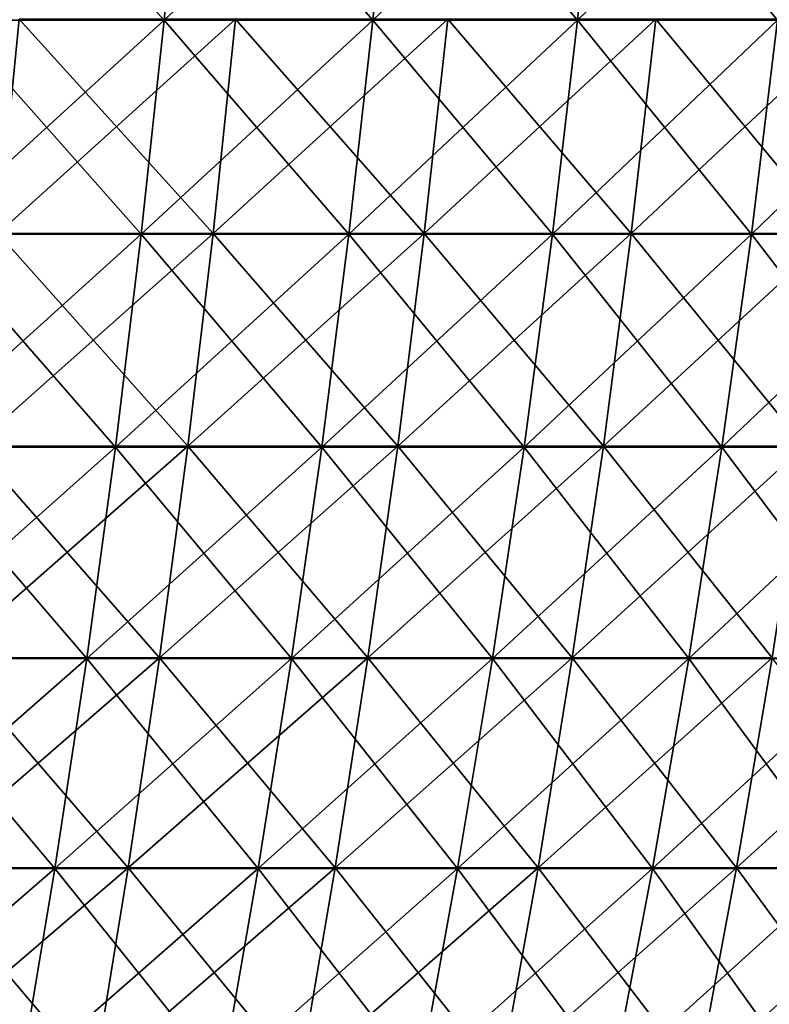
# Model space of a CAD drawing. Header units: millimetres. Extents: x -125 to 125, y -45 to 4025.
# Tile 727 of 755: x 61 to 73, y 3987 to 4002. Entities that reach past the tile are written whole.
import ezdxf

# ---------------------------------------------------------------- set-up
doc = ezdxf.new("R2010")
doc.units = ezdxf.units.MM
doc.header["$LTSCALE"] = 6.999206
for name, color, linetype in [('21', 7, 'CONTINUOUS'), ('22', 7, 'CONTINUOUS'), ('23', 7, 'CONTINUOUS'), ('24', 7, 'CONTINUOUS')]:
    doc.layers.add(name, color=color, linetype=linetype)

msp = doc.modelspace()

# ---------------------------------------------------------------- linework, layer by layer
at = {"layer": '21', "color": 7, "linetype": 'CONTINUOUS'}
for points in [[(61.131, 3998.983, 105.882), (64.363, 3998.983, 103.95), (61.451, 4002.196, 106.437), (61.131, 3998.983, 105.882)], [(61.451, 4002.196, 106.437), (64.363, 3998.983, 103.95), (64.7, 4002.196, 104.494), (61.451, 4002.196, 106.437)], [(64.363, 3998.983, 103.95), (67.534, 3998.983, 101.918), (64.7, 4002.196, 104.494), (64.363, 3998.983, 103.95)], [(64.7, 4002.196, 104.494), (67.534, 3998.983, 101.918), (67.887, 4002.196, 102.452), (64.7, 4002.196, 104.494)], [(67.534, 3998.983, 101.918), (70.64, 3998.983, 99.79), (67.887, 4002.196, 102.452), (67.534, 3998.983, 101.918)], [(67.887, 4002.196, 102.452), (70.64, 3998.983, 99.79), (71.01, 4002.196, 100.313), (67.887, 4002.196, 102.452)], [(70.64, 3998.983, 99.79), (73.68, 3998.983, 97.568), (71.01, 4002.196, 100.313), (70.64, 3998.983, 99.79)], [(71.01, 4002.196, 100.313), (73.68, 3998.983, 97.568), (74.065, 4002.196, 98.078), (71.01, 4002.196, 100.313)], [(60.769, 3995.788, 105.256), (63.982, 3995.788, 103.334), (61.131, 3998.983, 105.882), (60.769, 3995.788, 105.256)], [(61.131, 3998.983, 105.882), (63.982, 3995.788, 103.334), (64.363, 3998.983, 103.95), (61.131, 3998.983, 105.882)], [(63.982, 3995.788, 103.334), (67.134, 3995.788, 101.315), (64.363, 3998.983, 103.95), (63.982, 3995.788, 103.334)], [(64.363, 3998.983, 103.95), (67.134, 3995.788, 101.315), (67.534, 3998.983, 101.918), (64.363, 3998.983, 103.95)], [(67.134, 3995.788, 101.315), (70.222, 3995.788, 99.199), (67.534, 3998.983, 101.918), (67.134, 3995.788, 101.315)], [(67.534, 3998.983, 101.918), (70.222, 3995.788, 99.199), (70.64, 3998.983, 99.79), (67.534, 3998.983, 101.918)], [(70.222, 3995.788, 99.199), (73.243, 3995.788, 96.99), (70.64, 3998.983, 99.79), (70.222, 3995.788, 99.199)], [(70.64, 3998.983, 99.79), (73.243, 3995.788, 96.99), (73.68, 3998.983, 97.568), (70.64, 3998.983, 99.79)], [(60.366, 3992.612, 104.556), (63.557, 3992.612, 102.648), (60.769, 3995.788, 105.256), (60.366, 3992.612, 104.556)], [(60.769, 3995.788, 105.256), (63.557, 3992.612, 102.648), (63.982, 3995.788, 103.334), (60.769, 3995.788, 105.256)], [(63.557, 3992.612, 102.648), (66.688, 3992.612, 100.642), (63.982, 3995.788, 103.334), (63.557, 3992.612, 102.648)], [(63.982, 3995.788, 103.334), (66.688, 3992.612, 100.642), (67.134, 3995.788, 101.315), (63.982, 3995.788, 103.334)], [(66.688, 3992.612, 100.642), (69.755, 3992.612, 98.54), (67.134, 3995.788, 101.315), (66.688, 3992.612, 100.642)], [(67.134, 3995.788, 101.315), (69.755, 3992.612, 98.54), (70.222, 3995.788, 99.199), (67.134, 3995.788, 101.315)], [(69.755, 3992.612, 98.54), (72.757, 3992.612, 96.346), (70.222, 3995.788, 99.199), (69.755, 3992.612, 98.54)], [(70.222, 3995.788, 99.199), (72.757, 3992.612, 96.346), (73.243, 3995.788, 96.99), (70.222, 3995.788, 99.199)], [(59.92, 3989.459, 103.785), (63.088, 3989.459, 101.891), (60.366, 3992.612, 104.556), (59.92, 3989.459, 103.785)], [(60.366, 3992.612, 104.556), (63.088, 3989.459, 101.891), (63.557, 3992.612, 102.648), (60.366, 3992.612, 104.556)], [(63.088, 3989.459, 101.891), (66.196, 3989.459, 99.9), (63.557, 3992.612, 102.648), (63.088, 3989.459, 101.891)], [(63.557, 3992.612, 102.648), (66.196, 3989.459, 99.9), (66.688, 3992.612, 100.642), (63.557, 3992.612, 102.648)], [(66.196, 3989.459, 99.9), (69.241, 3989.459, 97.814), (66.688, 3992.612, 100.642), (66.196, 3989.459, 99.9)], [(66.688, 3992.612, 100.642), (69.241, 3989.459, 97.814), (69.755, 3992.612, 98.54), (66.688, 3992.612, 100.642)], [(69.241, 3989.459, 97.814), (72.22, 3989.459, 95.635), (69.755, 3992.612, 98.54), (69.241, 3989.459, 97.814)], [(69.755, 3992.612, 98.54), (72.22, 3989.459, 95.635), (72.757, 3992.612, 96.346), (69.755, 3992.612, 98.54)], [(72.22, 3989.459, 95.635), (75.131, 3989.459, 93.366), (72.757, 3992.612, 96.346), (72.22, 3989.459, 95.635)], [(59.434, 3986.33, 102.943), (62.576, 3986.33, 101.064), (59.92, 3989.459, 103.785), (59.434, 3986.33, 102.943)], [(59.92, 3989.459, 103.785), (62.576, 3986.33, 101.064), (63.088, 3989.459, 101.891), (59.92, 3989.459, 103.785)], [(62.576, 3986.33, 101.064), (65.659, 3986.33, 99.089), (63.088, 3989.459, 101.891), (62.576, 3986.33, 101.064)], [(63.088, 3989.459, 101.891), (65.659, 3986.33, 99.089), (66.196, 3989.459, 99.9), (63.088, 3989.459, 101.891)], [(65.659, 3986.33, 99.089), (68.679, 3986.33, 97.02), (66.196, 3989.459, 99.9), (65.659, 3986.33, 99.089)], [(66.196, 3989.459, 99.9), (68.679, 3986.33, 97.02), (69.241, 3989.459, 97.814), (66.196, 3989.459, 99.9)], [(68.679, 3986.33, 97.02), (71.634, 3986.33, 94.859), (69.241, 3989.459, 97.814), (68.679, 3986.33, 97.02)], [(69.241, 3989.459, 97.814), (71.634, 3986.33, 94.859), (72.22, 3989.459, 95.635), (69.241, 3989.459, 97.814)], [(71.634, 3986.33, 94.859), (74.521, 3986.33, 92.608), (72.22, 3989.459, 95.635), (71.634, 3986.33, 94.859)], [(72.22, 3989.459, 95.635), (74.521, 3986.33, 92.608), (75.131, 3989.459, 93.366), (72.22, 3989.459, 95.635)]]:
    msp.add_3dface(points, dxfattribs=at)
at = {"layer": '22', "color": 7, "linetype": 'CONTINUOUS'}
for points in [[(64.363, 3998.983, -103.95), (61.131, 3998.983, -105.882), (64.7, 4002.196, -104.494), (64.363, 3998.983, -103.95)], [(64.7, 4002.196, -104.494), (61.131, 3998.983, -105.882), (61.451, 4002.196, -106.437), (64.7, 4002.196, -104.494)], [(67.534, 3998.983, -101.918), (64.363, 3998.983, -103.95), (67.887, 4002.196, -102.452), (67.534, 3998.983, -101.918)], [(67.887, 4002.196, -102.452), (64.363, 3998.983, -103.95), (64.7, 4002.196, -104.494), (67.887, 4002.196, -102.452)], [(70.64, 3998.983, -99.79), (67.534, 3998.983, -101.918), (71.01, 4002.196, -100.313), (70.64, 3998.983, -99.79)], [(71.01, 4002.196, -100.313), (67.534, 3998.983, -101.918), (67.887, 4002.196, -102.452), (71.01, 4002.196, -100.313)], [(73.68, 3998.983, -97.568), (70.64, 3998.983, -99.79), (74.065, 4002.196, -98.078), (73.68, 3998.983, -97.568)], [(74.065, 4002.196, -98.078), (70.64, 3998.983, -99.79), (71.01, 4002.196, -100.313), (74.065, 4002.196, -98.078)], [(63.982, 3995.788, -103.334), (60.769, 3995.788, -105.256), (64.363, 3998.983, -103.95), (63.982, 3995.788, -103.334)], [(64.363, 3998.983, -103.95), (60.769, 3995.788, -105.256), (61.131, 3998.983, -105.882), (64.363, 3998.983, -103.95)], [(67.134, 3995.788, -101.315), (63.982, 3995.788, -103.334), (67.534, 3998.983, -101.918), (67.134, 3995.788, -101.315)], [(67.534, 3998.983, -101.918), (63.982, 3995.788, -103.334), (64.363, 3998.983, -103.95), (67.534, 3998.983, -101.918)], [(70.222, 3995.788, -99.199), (67.134, 3995.788, -101.315), (70.64, 3998.983, -99.79), (70.222, 3995.788, -99.199)], [(70.64, 3998.983, -99.79), (67.134, 3995.788, -101.315), (67.534, 3998.983, -101.918), (70.64, 3998.983, -99.79)], [(73.243, 3995.788, -96.99), (70.222, 3995.788, -99.199), (73.68, 3998.983, -97.568), (73.243, 3995.788, -96.99)], [(73.68, 3998.983, -97.568), (70.222, 3995.788, -99.199), (70.64, 3998.983, -99.79), (73.68, 3998.983, -97.568)], [(63.557, 3992.612, -102.648), (60.366, 3992.612, -104.556), (63.982, 3995.788, -103.334), (63.557, 3992.612, -102.648)], [(63.982, 3995.788, -103.334), (60.366, 3992.612, -104.556), (60.769, 3995.788, -105.256), (63.982, 3995.788, -103.334)], [(66.688, 3992.612, -100.642), (63.557, 3992.612, -102.648), (67.134, 3995.788, -101.315), (66.688, 3992.612, -100.642)], [(67.134, 3995.788, -101.315), (63.557, 3992.612, -102.648), (63.982, 3995.788, -103.334), (67.134, 3995.788, -101.315)], [(69.755, 3992.612, -98.54), (66.688, 3992.612, -100.642), (70.222, 3995.788, -99.199), (69.755, 3992.612, -98.54)], [(70.222, 3995.788, -99.199), (66.688, 3992.612, -100.642), (67.134, 3995.788, -101.315), (70.222, 3995.788, -99.199)], [(72.757, 3992.612, -96.346), (69.755, 3992.612, -98.54), (73.243, 3995.788, -96.99), (72.757, 3992.612, -96.346)], [(73.243, 3995.788, -96.99), (69.755, 3992.612, -98.54), (70.222, 3995.788, -99.199), (73.243, 3995.788, -96.99)], [(63.088, 3989.459, -101.891), (59.92, 3989.459, -103.785), (63.557, 3992.612, -102.648), (63.088, 3989.459, -101.891)], [(63.557, 3992.612, -102.648), (59.92, 3989.459, -103.785), (60.366, 3992.612, -104.556), (63.557, 3992.612, -102.648)], [(66.196, 3989.459, -99.9), (63.088, 3989.459, -101.891), (66.688, 3992.612, -100.642), (66.196, 3989.459, -99.9)], [(66.688, 3992.612, -100.642), (63.088, 3989.459, -101.891), (63.557, 3992.612, -102.648), (66.688, 3992.612, -100.642)], [(69.241, 3989.459, -97.814), (66.196, 3989.459, -99.9), (69.755, 3992.612, -98.54), (69.241, 3989.459, -97.814)], [(69.755, 3992.612, -98.54), (66.196, 3989.459, -99.9), (66.688, 3992.612, -100.642), (69.755, 3992.612, -98.54)], [(72.22, 3989.459, -95.635), (69.241, 3989.459, -97.814), (72.757, 3992.612, -96.346), (72.22, 3989.459, -95.635)], [(72.757, 3992.612, -96.346), (69.241, 3989.459, -97.814), (69.755, 3992.612, -98.54), (72.757, 3992.612, -96.346)], [(75.131, 3989.459, -93.366), (72.22, 3989.459, -95.635), (75.689, 3992.612, -94.059), (75.131, 3989.459, -93.366)], [(75.689, 3992.612, -94.059), (72.22, 3989.459, -95.635), (72.757, 3992.612, -96.346), (75.689, 3992.612, -94.059)], [(62.576, 3986.33, -101.064), (59.434, 3986.33, -102.943), (63.088, 3989.459, -101.891), (62.576, 3986.33, -101.064)], [(63.088, 3989.459, -101.891), (59.434, 3986.33, -102.943), (59.92, 3989.459, -103.785), (63.088, 3989.459, -101.891)], [(65.659, 3986.33, -99.089), (62.576, 3986.33, -101.064), (66.196, 3989.459, -99.9), (65.659, 3986.33, -99.089)], [(66.196, 3989.459, -99.9), (62.576, 3986.33, -101.064), (63.088, 3989.459, -101.891), (66.196, 3989.459, -99.9)], [(68.679, 3986.33, -97.02), (65.659, 3986.33, -99.089), (69.241, 3989.459, -97.814), (68.679, 3986.33, -97.02)], [(69.241, 3989.459, -97.814), (65.659, 3986.33, -99.089), (66.196, 3989.459, -99.9), (69.241, 3989.459, -97.814)], [(71.634, 3986.33, -94.859), (68.679, 3986.33, -97.02), (72.22, 3989.459, -95.635), (71.634, 3986.33, -94.859)], [(72.22, 3989.459, -95.635), (68.679, 3986.33, -97.02), (69.241, 3989.459, -97.814), (72.22, 3989.459, -95.635)], [(74.521, 3986.33, -92.608), (71.634, 3986.33, -94.859), (75.131, 3989.459, -93.366), (74.521, 3986.33, -92.608)], [(75.131, 3989.459, -93.366), (71.634, 3986.33, -94.859), (72.22, 3989.459, -95.635), (75.131, 3989.459, -93.366)]]:
    msp.add_3dface(points, dxfattribs=at)
at = {"layer": '23', "color": 7, "linetype": 'CONTINUOUS'}
for points in [[(60.433, 4002.185, -104.673), (63.627, 4002.185, -102.762), (60.715, 4005.414, -105.162), (60.433, 4002.185, -104.673)], [(60.715, 4005.414, -105.162), (63.627, 4002.185, -102.762), (63.925, 4005.414, -103.242), (60.715, 4005.414, -105.162)], [(63.627, 4002.185, -102.762), (66.762, 4002.185, -100.754), (63.925, 4005.414, -103.242), (63.627, 4002.185, -102.762)], [(63.925, 4005.414, -103.242), (66.762, 4002.185, -100.754), (67.074, 4005.414, -101.225), (63.925, 4005.414, -103.242)], [(66.762, 4002.185, -100.754), (69.833, 4002.185, -98.65), (67.074, 4005.414, -101.225), (66.762, 4002.185, -100.754)], [(67.074, 4005.414, -101.225), (69.833, 4002.185, -98.65), (70.159, 4005.414, -99.111), (67.074, 4005.414, -101.225)], [(69.833, 4002.185, -98.65), (72.838, 4002.185, -96.453), (70.159, 4005.414, -99.111), (69.833, 4002.185, -98.65)], [(70.159, 4005.414, -99.111), (72.838, 4002.185, -96.453), (73.178, 4005.414, -96.904), (70.159, 4005.414, -99.111)], [(60.107, 3998.971, -104.109), (63.285, 3998.971, -102.208), (60.433, 4002.185, -104.673), (60.107, 3998.971, -104.109)], [(60.433, 4002.185, -104.673), (63.285, 3998.971, -102.208), (63.627, 4002.185, -102.762), (60.433, 4002.185, -104.673)], [(63.285, 3998.971, -102.208), (66.402, 3998.971, -100.211), (63.627, 4002.185, -102.762), (63.285, 3998.971, -102.208)], [(63.627, 4002.185, -102.762), (66.402, 3998.971, -100.211), (66.762, 4002.185, -100.754), (63.627, 4002.185, -102.762)], [(66.402, 3998.971, -100.211), (69.457, 3998.971, -98.119), (66.762, 4002.185, -100.754), (66.402, 3998.971, -100.211)], [(66.762, 4002.185, -100.754), (69.457, 3998.971, -98.119), (69.833, 4002.185, -98.65), (66.762, 4002.185, -100.754)], [(69.457, 3998.971, -98.119), (72.445, 3998.971, -95.933), (69.833, 4002.185, -98.65), (69.457, 3998.971, -98.119)], [(69.833, 4002.185, -98.65), (72.445, 3998.971, -95.933), (72.838, 4002.185, -96.453), (69.833, 4002.185, -98.65)], [(72.445, 3998.971, -95.933), (75.365, 3998.971, -93.657), (72.838, 4002.185, -96.453), (72.445, 3998.971, -95.933)], [(59.739, 3995.776, -103.471), (62.897, 3995.776, -101.582), (60.107, 3998.971, -104.109), (59.739, 3995.776, -103.471)], [(60.107, 3998.971, -104.109), (62.897, 3995.776, -101.582), (63.285, 3998.971, -102.208), (60.107, 3998.971, -104.109)], [(62.897, 3995.776, -101.582), (65.995, 3995.776, -99.597), (63.285, 3998.971, -102.208), (62.897, 3995.776, -101.582)], [(63.285, 3998.971, -102.208), (65.995, 3995.776, -99.597), (66.402, 3998.971, -100.211), (63.285, 3998.971, -102.208)], [(65.995, 3995.776, -99.597), (69.031, 3995.776, -97.518), (66.402, 3998.971, -100.211), (65.995, 3995.776, -99.597)], [(66.402, 3998.971, -100.211), (69.031, 3995.776, -97.518), (69.457, 3998.971, -98.119), (66.402, 3998.971, -100.211)], [(69.031, 3995.776, -97.518), (72.002, 3995.776, -95.345), (69.457, 3998.971, -98.119), (69.031, 3995.776, -97.518)], [(69.457, 3998.971, -98.119), (72.002, 3995.776, -95.345), (72.445, 3998.971, -95.933), (69.457, 3998.971, -98.119)], [(72.002, 3995.776, -95.345), (74.904, 3995.776, -93.083), (72.445, 3998.971, -95.933), (72.002, 3995.776, -95.345)], [(72.445, 3998.971, -95.933), (74.904, 3995.776, -93.083), (75.365, 3998.971, -93.657), (72.445, 3998.971, -95.933)], [(59.328, 3992.602, -102.76), (62.465, 3992.602, -100.884), (59.739, 3995.776, -103.471), (59.328, 3992.602, -102.76)], [(59.739, 3995.776, -103.471), (62.465, 3992.602, -100.884), (62.897, 3995.776, -101.582), (59.739, 3995.776, -103.471)], [(62.465, 3992.602, -100.884), (65.542, 3992.602, -98.912), (62.897, 3995.776, -101.582), (62.465, 3992.602, -100.884)], [(62.897, 3995.776, -101.582), (65.542, 3992.602, -98.912), (65.995, 3995.776, -99.597), (62.897, 3995.776, -101.582)], [(65.542, 3992.602, -98.912), (68.557, 3992.602, -96.847), (65.995, 3995.776, -99.597), (65.542, 3992.602, -98.912)], [(65.995, 3995.776, -99.597), (68.557, 3992.602, -96.847), (69.031, 3995.776, -97.518), (65.995, 3995.776, -99.597)], [(68.557, 3992.602, -96.847), (71.507, 3992.602, -94.69), (69.031, 3995.776, -97.518), (68.557, 3992.602, -96.847)], [(69.031, 3995.776, -97.518), (71.507, 3992.602, -94.69), (72.002, 3995.776, -95.345), (69.031, 3995.776, -97.518)], [(71.507, 3992.602, -94.69), (74.389, 3992.602, -92.443), (72.002, 3995.776, -95.345), (71.507, 3992.602, -94.69)], [(72.002, 3995.776, -95.345), (74.389, 3992.602, -92.443), (74.904, 3995.776, -93.083), (72.002, 3995.776, -95.345)], [(58.875, 3989.451, -101.975), (61.988, 3989.451, -100.114), (59.328, 3992.602, -102.76), (58.875, 3989.451, -101.975)], [(59.328, 3992.602, -102.76), (61.988, 3989.451, -100.114), (62.465, 3992.602, -100.884), (59.328, 3992.602, -102.76)], [(61.988, 3989.451, -100.114), (65.041, 3989.451, -98.157), (62.465, 3992.602, -100.884), (61.988, 3989.451, -100.114)], [(62.465, 3992.602, -100.884), (65.041, 3989.451, -98.157), (65.542, 3992.602, -98.912), (62.465, 3992.602, -100.884)], [(65.041, 3989.451, -98.157), (68.033, 3989.451, -96.108), (65.542, 3992.602, -98.912), (65.041, 3989.451, -98.157)], [(65.542, 3992.602, -98.912), (68.033, 3989.451, -96.108), (68.557, 3992.602, -96.847), (65.542, 3992.602, -98.912)], [(68.033, 3989.451, -96.108), (70.961, 3989.451, -93.967), (68.557, 3992.602, -96.847), (68.033, 3989.451, -96.108)], [(68.557, 3992.602, -96.847), (70.961, 3989.451, -93.967), (71.507, 3992.602, -94.69), (68.557, 3992.602, -96.847)], [(70.961, 3989.451, -93.967), (73.821, 3989.451, -91.737), (71.507, 3992.602, -94.69), (70.961, 3989.451, -93.967)], [(71.507, 3992.602, -94.69), (73.821, 3989.451, -91.737), (74.389, 3992.602, -92.443), (71.507, 3992.602, -94.69)], [(58.381, 3986.325, -101.118), (61.467, 3986.325, -99.273), (58.875, 3989.451, -101.975), (58.381, 3986.325, -101.118)], [(58.875, 3989.451, -101.975), (61.467, 3986.325, -99.273), (61.988, 3989.451, -100.114), (58.875, 3989.451, -101.975)], [(61.467, 3986.325, -99.273), (64.495, 3986.325, -97.333), (61.988, 3989.451, -100.114), (61.467, 3986.325, -99.273)], [(61.988, 3989.451, -100.114), (64.495, 3986.325, -97.333), (65.041, 3989.451, -98.157), (61.988, 3989.451, -100.114)], [(64.495, 3986.325, -97.333), (67.462, 3986.325, -95.3), (65.041, 3989.451, -98.157), (64.495, 3986.325, -97.333)], [(65.041, 3989.451, -98.157), (67.462, 3986.325, -95.3), (68.033, 3989.451, -96.108), (65.041, 3989.451, -98.157)], [(67.462, 3986.325, -95.3), (70.365, 3986.325, -93.178), (68.033, 3989.451, -96.108), (67.462, 3986.325, -95.3)], [(68.033, 3989.451, -96.108), (70.365, 3986.325, -93.178), (70.961, 3989.451, -93.967), (68.033, 3989.451, -96.108)], [(70.365, 3986.325, -93.178), (73.201, 3986.325, -90.967), (70.961, 3989.451, -93.967), (70.365, 3986.325, -93.178)], [(70.961, 3989.451, -93.967), (73.201, 3986.325, -90.967), (73.821, 3989.451, -91.737), (70.961, 3989.451, -93.967)]]:
    msp.add_3dface(points, dxfattribs=at)
at = {"layer": '24', "color": 7, "linetype": 'CONTINUOUS'}
for points in [[(63.627, 4002.185, 102.762), (60.433, 4002.185, 104.673), (63.925, 4005.414, 103.242), (63.627, 4002.185, 102.762)], [(63.925, 4005.414, 103.242), (60.433, 4002.185, 104.673), (60.715, 4005.414, 105.162), (63.925, 4005.414, 103.242)], [(66.762, 4002.185, 100.754), (63.627, 4002.185, 102.762), (67.074, 4005.414, 101.225), (66.762, 4002.185, 100.754)], [(67.074, 4005.414, 101.225), (63.627, 4002.185, 102.762), (63.925, 4005.414, 103.242), (67.074, 4005.414, 101.225)], [(69.833, 4002.185, 98.65), (66.762, 4002.185, 100.754), (70.159, 4005.414, 99.111), (69.833, 4002.185, 98.65)], [(70.159, 4005.414, 99.111), (66.762, 4002.185, 100.754), (67.074, 4005.414, 101.225), (70.159, 4005.414, 99.111)], [(72.838, 4002.185, 96.453), (69.833, 4002.185, 98.65), (73.178, 4005.414, 96.904), (72.838, 4002.185, 96.453)], [(73.178, 4005.414, 96.904), (69.833, 4002.185, 98.65), (70.159, 4005.414, 99.111), (73.178, 4005.414, 96.904)], [(63.285, 3998.971, 102.208), (60.107, 3998.971, 104.109), (63.627, 4002.185, 102.762), (63.285, 3998.971, 102.208)], [(63.627, 4002.185, 102.762), (60.107, 3998.971, 104.109), (60.433, 4002.185, 104.673), (63.627, 4002.185, 102.762)], [(66.402, 3998.971, 100.211), (63.285, 3998.971, 102.208), (66.762, 4002.185, 100.754), (66.402, 3998.971, 100.211)], [(66.762, 4002.185, 100.754), (63.285, 3998.971, 102.208), (63.627, 4002.185, 102.762), (66.762, 4002.185, 100.754)], [(69.457, 3998.971, 98.119), (66.402, 3998.971, 100.211), (69.833, 4002.185, 98.65), (69.457, 3998.971, 98.119)], [(69.833, 4002.185, 98.65), (66.402, 3998.971, 100.211), (66.762, 4002.185, 100.754), (69.833, 4002.185, 98.65)], [(72.445, 3998.971, 95.933), (69.457, 3998.971, 98.119), (72.838, 4002.185, 96.453), (72.445, 3998.971, 95.933)], [(72.838, 4002.185, 96.453), (69.457, 3998.971, 98.119), (69.833, 4002.185, 98.65), (72.838, 4002.185, 96.453)], [(75.365, 3998.971, 93.657), (72.445, 3998.971, 95.933), (75.773, 4002.185, 94.164), (75.365, 3998.971, 93.657)], [(75.773, 4002.185, 94.164), (72.445, 3998.971, 95.933), (72.838, 4002.185, 96.453), (75.773, 4002.185, 94.164)], [(62.897, 3995.776, 101.582), (59.739, 3995.776, 103.471), (63.285, 3998.971, 102.208), (62.897, 3995.776, 101.582)], [(63.285, 3998.971, 102.208), (59.739, 3995.776, 103.471), (60.107, 3998.971, 104.109), (63.285, 3998.971, 102.208)], [(65.995, 3995.776, 99.597), (62.897, 3995.776, 101.582), (66.402, 3998.971, 100.211), (65.995, 3995.776, 99.597)], [(66.402, 3998.971, 100.211), (62.897, 3995.776, 101.582), (63.285, 3998.971, 102.208), (66.402, 3998.971, 100.211)], [(69.031, 3995.776, 97.518), (65.995, 3995.776, 99.597), (69.457, 3998.971, 98.119), (69.031, 3995.776, 97.518)], [(69.457, 3998.971, 98.119), (65.995, 3995.776, 99.597), (66.402, 3998.971, 100.211), (69.457, 3998.971, 98.119)], [(72.002, 3995.776, 95.345), (69.031, 3995.776, 97.518), (72.445, 3998.971, 95.933), (72.002, 3995.776, 95.345)], [(72.445, 3998.971, 95.933), (69.031, 3995.776, 97.518), (69.457, 3998.971, 98.119), (72.445, 3998.971, 95.933)], [(74.904, 3995.776, 93.083), (72.002, 3995.776, 95.345), (75.365, 3998.971, 93.657), (74.904, 3995.776, 93.083)], [(75.365, 3998.971, 93.657), (72.002, 3995.776, 95.345), (72.445, 3998.971, 95.933), (75.365, 3998.971, 93.657)], [(62.465, 3992.602, 100.884), (59.328, 3992.602, 102.76), (62.897, 3995.776, 101.582), (62.465, 3992.602, 100.884)], [(62.897, 3995.776, 101.582), (59.328, 3992.602, 102.76), (59.739, 3995.776, 103.471), (62.897, 3995.776, 101.582)], [(65.542, 3992.602, 98.912), (62.465, 3992.602, 100.884), (65.995, 3995.776, 99.597), (65.542, 3992.602, 98.912)], [(65.995, 3995.776, 99.597), (62.465, 3992.602, 100.884), (62.897, 3995.776, 101.582), (65.995, 3995.776, 99.597)], [(68.557, 3992.602, 96.847), (65.542, 3992.602, 98.912), (69.031, 3995.776, 97.518), (68.557, 3992.602, 96.847)], [(69.031, 3995.776, 97.518), (65.542, 3992.602, 98.912), (65.995, 3995.776, 99.597), (69.031, 3995.776, 97.518)], [(71.507, 3992.602, 94.69), (68.557, 3992.602, 96.847), (72.002, 3995.776, 95.345), (71.507, 3992.602, 94.69)], [(72.002, 3995.776, 95.345), (68.557, 3992.602, 96.847), (69.031, 3995.776, 97.518), (72.002, 3995.776, 95.345)], [(74.389, 3992.602, 92.443), (71.507, 3992.602, 94.69), (74.904, 3995.776, 93.083), (74.389, 3992.602, 92.443)], [(74.904, 3995.776, 93.083), (71.507, 3992.602, 94.69), (72.002, 3995.776, 95.345), (74.904, 3995.776, 93.083)], [(61.988, 3989.451, 100.114), (58.875, 3989.451, 101.975), (62.465, 3992.602, 100.884), (61.988, 3989.451, 100.114)], [(62.465, 3992.602, 100.884), (58.875, 3989.451, 101.975), (59.328, 3992.602, 102.76), (62.465, 3992.602, 100.884)], [(65.041, 3989.451, 98.157), (61.988, 3989.451, 100.114), (65.542, 3992.602, 98.912), (65.041, 3989.451, 98.157)], [(65.542, 3992.602, 98.912), (61.988, 3989.451, 100.114), (62.465, 3992.602, 100.884), (65.542, 3992.602, 98.912)], [(68.033, 3989.451, 96.108), (65.041, 3989.451, 98.157), (68.557, 3992.602, 96.847), (68.033, 3989.451, 96.108)], [(68.557, 3992.602, 96.847), (65.041, 3989.451, 98.157), (65.542, 3992.602, 98.912), (68.557, 3992.602, 96.847)], [(70.961, 3989.451, 93.967), (68.033, 3989.451, 96.108), (71.507, 3992.602, 94.69), (70.961, 3989.451, 93.967)], [(71.507, 3992.602, 94.69), (68.033, 3989.451, 96.108), (68.557, 3992.602, 96.847), (71.507, 3992.602, 94.69)], [(73.821, 3989.451, 91.737), (70.961, 3989.451, 93.967), (74.389, 3992.602, 92.443), (73.821, 3989.451, 91.737)], [(74.389, 3992.602, 92.443), (70.961, 3989.451, 93.967), (71.507, 3992.602, 94.69), (74.389, 3992.602, 92.443)], [(61.467, 3986.325, 99.273), (58.381, 3986.325, 101.118), (61.988, 3989.451, 100.114), (61.467, 3986.325, 99.273)], [(61.988, 3989.451, 100.114), (58.381, 3986.325, 101.118), (58.875, 3989.451, 101.975), (61.988, 3989.451, 100.114)], [(64.495, 3986.325, 97.333), (61.467, 3986.325, 99.273), (65.041, 3989.451, 98.157), (64.495, 3986.325, 97.333)], [(65.041, 3989.451, 98.157), (61.467, 3986.325, 99.273), (61.988, 3989.451, 100.114), (65.041, 3989.451, 98.157)], [(67.462, 3986.325, 95.3), (64.495, 3986.325, 97.333), (68.033, 3989.451, 96.108), (67.462, 3986.325, 95.3)], [(68.033, 3989.451, 96.108), (64.495, 3986.325, 97.333), (65.041, 3989.451, 98.157), (68.033, 3989.451, 96.108)], [(70.365, 3986.325, 93.178), (67.462, 3986.325, 95.3), (70.961, 3989.451, 93.967), (70.365, 3986.325, 93.178)], [(70.961, 3989.451, 93.967), (67.462, 3986.325, 95.3), (68.033, 3989.451, 96.108), (70.961, 3989.451, 93.967)], [(73.201, 3986.325, 90.967), (70.365, 3986.325, 93.178), (73.821, 3989.451, 91.737), (73.201, 3986.325, 90.967)], [(73.821, 3989.451, 91.737), (70.365, 3986.325, 93.178), (70.961, 3989.451, 93.967), (73.821, 3989.451, 91.737)]]:
    msp.add_3dface(points, dxfattribs=at)

doc.saveas('drawing.dxf')
